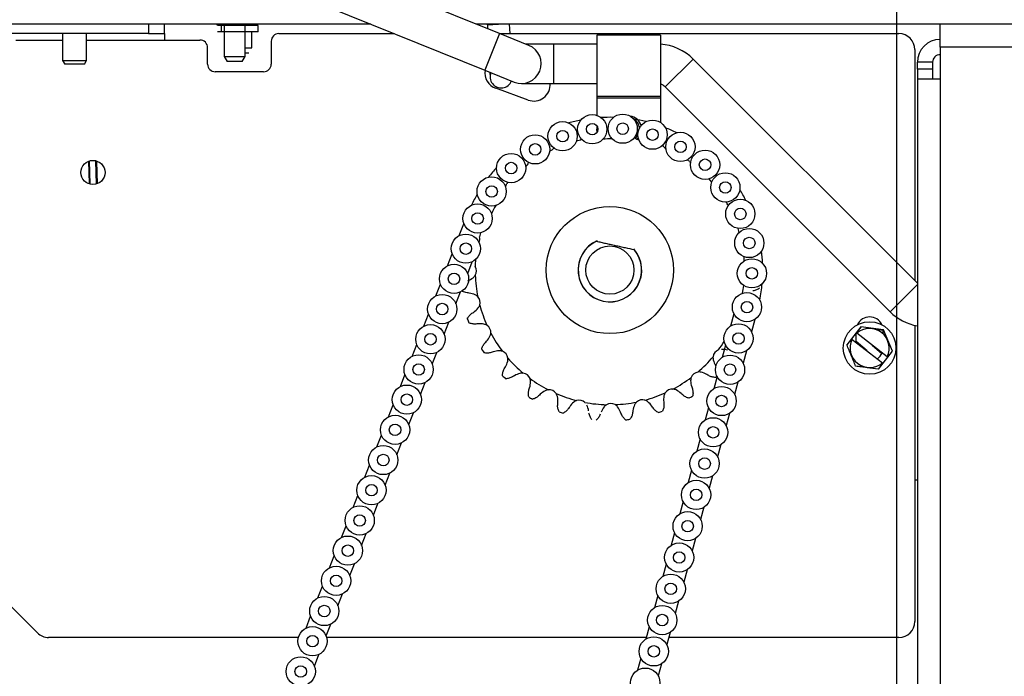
# Model space of a CAD drawing. Header units: inches. Extents: x 170 to 284, y 215 to 248.
# Tile 870 of 1056: x 235.956 to 236.219, y 225.62 to 225.795. Entities that reach past the tile are written whole.
import ezdxf

# ---------------------------------------------------------------- set-up
doc = ezdxf.new("R2010")
doc.units = ezdxf.units.IN
doc.header["$LTSCALE"] = 0.25
doc.header["$MEASUREMENT"] = 0
doc.layers.add('ANNOTATIONS', color=1, linetype='Continuous')
doc.layers.add('RH TOP OF HOOD', color=7, linetype='Continuous')
doc.styles.add('ARIAL', font='arial.ttf', dxfattribs={"height": 0.09375})
doc.dimstyles.new('STANDARD$0', dxfattribs={"dimtxt": 0.09375, "dimasz": 0.09375, "dimexe": 0.03125, "dimexo": 0.046875, "dimgap": 0.09, "dimtad": 0, "dimtih": 1, "dimtoh": 1, "dimdec": 4, "dimzin": 0, "dimdsep": 46, "dimtxsty": 'ARIAL', "dimcen": 0.09, "dimadec": 0, "dimazin": 0, "dimtfac": 1, "dimtdec": 4, "dimtofl": 0, "dimtmove": 0, "dimatfit": 1, "dimfxl": 1, "dimtolj": 1, "dimtzin": 0, "dimarcsym": 0})

# ---------------------------------------------------------------- blocks, each defined once
blk = doc.blocks.new('*D110')
at = {"layer": 'ANNOTATIONS', "color": 0, "lineweight": -2, "transparency": 16777216}
for p, q in [((235.2910738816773, 225.6576941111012), (235.2910738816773, 226.3915711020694)), ((236.4847417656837, 225.5817689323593), (236.4847417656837, 226.3915711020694)), ((235.3848238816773, 226.3603211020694), (235.577633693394, 226.3603211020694)), ((236.3909917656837, 226.3603211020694), (236.198181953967, 226.3603211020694))]:
    blk.add_line(p, q, dxfattribs=at)
at = {"layer": 'ANNOTATIONS', "color": 0, "transparency": 16777216}
for points in [[(235.3848238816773, 226.3759461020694), (235.3848238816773, 226.3446961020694), (235.2910738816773, 226.3603211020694)], [(236.3909917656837, 226.3759461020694), (236.3909917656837, 226.3446961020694), (236.4847417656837, 226.3603211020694)]]:
    blk.add_solid(points, dxfattribs=at)
at = {"layer": 'defpoints', "color": 0, "transparency": 16777216}
for p in [(236.4847417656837, 226.3603211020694), (235.2910738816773, 225.6108191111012), (236.4847417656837, 225.5348939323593)]:
    blk.add_point(p, dxfattribs=at)
at = {"layer": 'ANNOTATIONS', "color": 0, "transparency": 16777216, "insert": (235.8879078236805, 226.3603211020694), "char_height": 0.09375, "attachment_point": 5, "style": 'ARIAL'}
blk.add_mtext('\\A1;DIM "A"', dxfattribs=at)
blk = doc.blocks.new('*D111')
at = {"layer": 'ANNOTATIONS', "color": 0, "lineweight": -2, "transparency": 16777216}
for p, q in [((235.2910738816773, 225.6576941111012), (235.2910738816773, 226.0615542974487)), ((236.1899014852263, 225.2816237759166), (236.1899014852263, 226.0615542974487)), ((235.1973238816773, 226.0303042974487), (235.1035738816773, 226.0303042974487)), ((236.2836514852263, 226.0303042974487), (236.3774014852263, 226.0303042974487))]:
    blk.add_line(p, q, dxfattribs=at)
at = {"layer": 'ANNOTATIONS', "color": 0, "transparency": 16777216}
for points in [[(235.1973238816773, 226.0459292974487), (235.1973238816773, 226.0146792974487), (235.2910738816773, 226.0303042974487)], [(236.2836514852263, 226.0459292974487), (236.2836514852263, 226.0146792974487), (236.1899014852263, 226.0303042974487)]]:
    blk.add_solid(points, dxfattribs=at)
at = {"layer": 'defpoints', "color": 0, "transparency": 16777216}
for p in [(236.1899014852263, 226.0303042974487), (235.2910738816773, 225.6108191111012), (236.1899014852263, 225.2347487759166)]:
    blk.add_point(p, dxfattribs=at)
at = {"layer": 'ANNOTATIONS', "color": 0, "transparency": 16777216, "insert": (234.6019627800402, 226.0303042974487), "char_height": 0.09375, "attachment_point": 5, "style": 'ARIAL'}
blk.add_mtext('\\A1;PROJECTION', dxfattribs=at)

msp = doc.modelspace()

# ---------------------------------------------------------------- linework, layer by layer
at = {"layer": 'RH TOP OF HOOD'}
for p, q in [((236.0839277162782, 225.7917215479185), (236.0210484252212, 225.8171264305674)), ((236.0171106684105, 225.8073801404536), (236.0799899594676, 225.7819752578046)), ((236.0496437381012, 225.7942359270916), (235.9082997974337, 225.7942359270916)), ((235.9903860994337, 225.7942359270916), (235.9903860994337, 225.7916927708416)), ((235.9946246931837, 225.7916927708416), (235.9946246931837, 225.7942359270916)), ((236.0178827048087, 225.7938968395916), (236.0087951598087, 225.7938968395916)), ((236.0097000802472, 225.7938968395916), (236.0097000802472, 225.7922014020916)), ((236.0105584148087, 225.7938968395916), (236.0105584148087, 225.7855824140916)), ((236.0161194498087, 225.7855824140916), (236.0161194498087, 225.7938968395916)), ((236.0196014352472, 225.7938968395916), (236.0178827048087, 225.7938968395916)), ((236.0196014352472, 225.7922014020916), (236.0196014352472, 225.7938968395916)), ((236.4635555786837, 225.7942359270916), (236.0777044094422, 225.7942359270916)), ((236.0806839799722, 225.7942359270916), (236.0806942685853, 225.7939841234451)), ((236.0836572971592, 225.7941378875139), (236.0806942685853, 225.7939841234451)), ((236.0806942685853, 225.7939841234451), (236.0807449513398, 225.7930074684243)), ((236.0855465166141, 225.7942359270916), (236.0836572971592, 225.7941378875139)), ((236.0867551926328, 225.7916927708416), (236.0866232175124, 225.7942359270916)), ((236.2014341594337, 225.7881244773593), (236.2014341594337, 225.7942280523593)), ((236.3180802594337, 225.7942280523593), (236.2014341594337, 225.7942280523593)), ((235.9903860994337, 225.7916927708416), (235.9310457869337, 225.7916927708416)), ((235.9674298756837, 225.7916927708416), (235.9674298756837, 225.7845651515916)), ((235.9738725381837, 225.7845651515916), (235.9738725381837, 225.7916927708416)), ((235.9903860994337, 225.7916927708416), (235.9946246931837, 225.7916927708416)), ((235.9946246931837, 225.7916927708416), (235.9946246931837, 225.7899973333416)), ((236.0133389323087, 225.7921946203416), (236.0087951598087, 225.7921946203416)), ((236.0105584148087, 225.7922014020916), (236.0097000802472, 225.7922014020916)), ((236.0178827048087, 225.7921946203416), (236.0133389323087, 225.7921946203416)), ((236.0196014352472, 225.7922014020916), (236.0161194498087, 225.7922014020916)), ((236.0178720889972, 225.7878712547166), (236.0178720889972, 225.7922014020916)), ((236.0251086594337, 225.7916927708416), (236.0559382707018, 225.7916927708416)), ((236.0839277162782, 225.7917215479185), (236.0799899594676, 225.7819752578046)), ((236.0917876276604, 225.7885459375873), (236.0839277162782, 225.7917215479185)), ((236.0839989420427, 225.7916927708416), (236.1904138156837, 225.7916927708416)), ((236.1268349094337, 225.7912604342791), (236.1098805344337, 225.7912604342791)), ((236.1098805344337, 225.7912604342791), (236.1098805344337, 225.7750181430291)), ((236.1268349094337, 225.7912604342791), (236.1268349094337, 225.7750181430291)), ((235.9550158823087, 225.7899973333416), (235.9674298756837, 225.7899973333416)), ((235.9738725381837, 225.7899973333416), (235.9946246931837, 225.7899973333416)), ((235.9946246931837, 225.7899973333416), (236.0040852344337, 225.7899973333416)), ((236.0230741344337, 225.7896582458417), (236.0230741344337, 225.7835546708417)), ((236.0982959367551, 225.7889286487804), (236.0908403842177, 225.7889286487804)), ((236.1098805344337, 225.7889286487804), (236.0982959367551, 225.7889286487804)), ((236.0982959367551, 225.7889286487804), (236.0982959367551, 225.7817039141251)), ((236.2014341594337, 225.7881244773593), (236.2014341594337, 225.7796472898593)), ((236.3180802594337, 225.7881244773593), (236.2014341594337, 225.7881244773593)), ((236.0061197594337, 225.7835546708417), (236.0061197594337, 225.7879628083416)), ((236.0105584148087, 225.7855824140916), (236.0113415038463, 225.7842260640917)), ((236.0105584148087, 225.7855824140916), (236.0115435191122, 225.7855824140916)), ((236.0115435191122, 225.7855824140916), (236.0161194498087, 225.7855824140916)), ((236.0153363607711, 225.7842260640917), (236.0161194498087, 225.7855824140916)), ((236.0161194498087, 225.7878712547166), (236.0178720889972, 225.7878712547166)), ((236.0170889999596, 225.7865149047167), (236.0161194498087, 225.7865149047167)), ((236.1946524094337, 225.7874541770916), (236.1946524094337, 225.7258114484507)), ((235.9674298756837, 225.7845651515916), (235.9680171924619, 225.7835478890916)), ((235.9674298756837, 225.7845651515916), (235.9738725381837, 225.7845651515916)), ((235.9732852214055, 225.7835478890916), (235.9680171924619, 225.7835478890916)), ((235.9732852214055, 225.7835478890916), (235.9738725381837, 225.7845651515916)), ((236.0120491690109, 225.7842260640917), (236.0113415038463, 225.7842260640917)), ((236.0153363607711, 225.7842260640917), (236.0120491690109, 225.7842260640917)), ((236.135557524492, 225.7849063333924), (236.1281246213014, 225.7774734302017)), ((236.1953305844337, 225.7251332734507), (236.135557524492, 225.7849063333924)), ((236.1953305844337, 225.7821904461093), (236.195330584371, 225.7840554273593)), ((236.1993996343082, 225.7840554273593), (236.195330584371, 225.7840554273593)), ((236.1993996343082, 225.7840554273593), (236.1993996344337, 225.7821904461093)), ((236.0210396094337, 225.7815201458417), (236.0081542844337, 225.7815201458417)), ((236.0799899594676, 225.7819752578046), (236.0878498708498, 225.7787996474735)), ((236.0813458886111, 225.7814274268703), (236.0814179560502, 225.7800386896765)), ((236.0982959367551, 225.7817039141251), (236.0982959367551, 225.7784169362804)), ((236.1953305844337, 225.7821904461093), (236.1953305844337, 225.7796472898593)), ((236.1993996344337, 225.7821904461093), (236.1953305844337, 225.7821904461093)), ((236.1993996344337, 225.7821904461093), (236.1993996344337, 225.7796472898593)), ((236.0898187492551, 225.7784169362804), (236.0982959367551, 225.7784169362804)), ((236.0982959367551, 225.7784169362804), (236.1098805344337, 225.7784169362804)), ((236.1953305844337, 225.7796472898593), (236.1953305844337, 225.5199740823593)), ((236.1953305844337, 225.7796472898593), (236.2014341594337, 225.7796472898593)), ((236.2014341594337, 225.7796472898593), (236.2014341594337, 225.5199740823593)), ((236.091544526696, 225.7739869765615), (236.0829413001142, 225.7771182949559)), ((236.1098805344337, 225.7750181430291), (236.1268349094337, 225.7750181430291)), ((236.1098805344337, 225.7750181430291), (236.1098805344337, 225.7744616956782)), ((236.1268349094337, 225.7750181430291), (236.1268349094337, 225.7744616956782)), ((236.1281246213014, 225.7774734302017), (236.1880673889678, 225.7175306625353)), ((236.1098805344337, 225.7744616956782), (236.1098805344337, 225.7699051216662)), ((236.1268349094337, 225.7744616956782), (236.1098805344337, 225.7744616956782)), ((236.1268349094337, 225.7744616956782), (236.1268349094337, 225.768033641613)), ((236.1098805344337, 225.7671314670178), (236.1098805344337, 225.7662612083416)), ((236.1099306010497, 225.7653412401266), (236.1098805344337, 225.7662612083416)), ((236.1276943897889, 225.7615781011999), (236.1272497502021, 225.7617679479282)), ((235.9743702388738, 225.757665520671), (235.9745016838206, 225.7516192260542)), ((235.9747747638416, 225.7515389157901), (235.9746395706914, 225.7577576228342)), ((235.9764528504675, 225.7515753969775), (235.9763176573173, 225.7577941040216)), ((235.9767221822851, 225.7516674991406), (235.9765907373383, 225.7577137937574)), ((236.086121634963, 225.7520496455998), (236.0858619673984, 225.7517440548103)), ((236.1136301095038, 225.7455904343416), (236.1136296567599, 225.7455883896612)), ((236.0732244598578, 225.7378409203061), (236.0744583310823, 225.7410022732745)), ((236.1070475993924, 225.7343126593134), (236.1070728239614, 225.7342899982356)), ((236.0700806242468, 225.7297859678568), (236.0713144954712, 225.7329473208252)), ((236.0754505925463, 225.7276900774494), (236.0766844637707, 225.7308514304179)), ((236.1050890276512, 225.7303857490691), (236.1050558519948, 225.7303927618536)), ((236.1213314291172, 225.7315869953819), (236.1212906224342, 225.7315994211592)), ((236.1054381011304, 225.7255875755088), (236.1054790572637, 225.7255756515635)), ((236.1216645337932, 225.7269881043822), (236.1216977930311, 225.7269814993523)), ((236.0669367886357, 225.7217310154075), (236.0681706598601, 225.7248923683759)), ((236.0723067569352, 225.7196351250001), (236.0735406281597, 225.7227964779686)), ((236.1197543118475, 225.7230374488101), (236.1197288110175, 225.7230597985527)), ((236.1953305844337, 225.7247938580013), (236.1880673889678, 225.7175306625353)), ((236.1096268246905, 225.7210471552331), (236.1096118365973, 225.7210167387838)), ((236.1156450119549, 225.7204884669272), (236.1156791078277, 225.7204628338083)), ((236.0637929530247, 225.7136760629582), (236.0650268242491, 225.7168374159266)), ((236.0691629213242, 225.7115801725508), (236.0703967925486, 225.7147415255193)), ((236.1464421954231, 225.7169626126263), (236.1455555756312, 225.7136868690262)), ((236.1520064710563, 225.7154565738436), (236.1511198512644, 225.7121808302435)), ((236.1802865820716, 225.7135030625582), (236.1765511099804, 225.7086579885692)), ((236.1790543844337, 225.7118368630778), (236.1804533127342, 225.7134807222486)), ((236.1792391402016, 225.7120539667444), (236.1793886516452, 225.7119267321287)), ((236.1863502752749, 225.7126905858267), (236.1802865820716, 225.7135030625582)), ((236.1834452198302, 225.7130798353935), (236.1861752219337, 225.7125788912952)), ((236.1861731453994, 225.7127143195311), (236.1861752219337, 225.7125927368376)), ((236.1861752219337, 225.7125927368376), (236.1861752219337, 225.7116386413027)), ((236.188678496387, 225.7070330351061), (236.1863502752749, 225.7126905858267)), ((236.1946524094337, 225.7138687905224), (236.1946524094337, 225.6348648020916)), ((236.1779532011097, 225.7101550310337), (236.1860341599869, 225.703924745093)), ((236.1790543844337, 225.7093060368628), (236.1790543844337, 225.7119048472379)), ((236.1819742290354, 225.7070548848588), (236.1790543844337, 225.7095396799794)), ((236.1872764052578, 225.7055359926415), (236.1791954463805, 225.7117662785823)), ((236.0606491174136, 225.7056211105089), (236.061882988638, 225.7087824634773)), ((236.144183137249, 225.7086161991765), (236.1432965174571, 225.7053404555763)), ((236.1497474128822, 225.7071101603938), (236.1488607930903, 225.7038344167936)), ((236.1832553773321, 225.7086361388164), (236.1858725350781, 225.7064089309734)), ((236.1849430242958, 225.702187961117), (236.188678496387, 225.7070330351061)), ((236.0660190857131, 225.7035252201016), (236.0672529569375, 225.70668657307)), ((236.0575052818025, 225.6975661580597), (236.0587391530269, 225.700727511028)), ((236.1419240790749, 225.7002697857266), (236.141037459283, 225.6969940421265)), ((236.0628752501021, 225.6954702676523), (236.0641091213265, 225.6986316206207)), ((236.1474883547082, 225.6987637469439), (236.1466017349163, 225.6954880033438)), ((236.0543614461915, 225.6895112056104), (236.0555953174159, 225.6926725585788)), ((236.1396650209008, 225.6919233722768), (236.1387784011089, 225.6886476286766)), ((235.9038038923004, 225.688792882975), (235.960729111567, 225.6318676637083)), ((236.059731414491, 225.687415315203), (236.0609652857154, 225.6905766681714)), ((236.1452292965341, 225.6904173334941), (236.1443426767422, 225.6871415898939)), ((236.0512176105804, 225.6814562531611), (236.0524514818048, 225.6846176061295)), ((236.1374059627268, 225.6835769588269), (236.1365193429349, 225.6803012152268)), ((236.0565875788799, 225.6793603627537), (236.0578214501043, 225.6825217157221)), ((236.14297023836, 225.6820709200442), (236.1420836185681, 225.6787951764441)), ((236.0480737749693, 225.6734013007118), (236.0493076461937, 225.6765626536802)), ((236.0534437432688, 225.6713054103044), (236.0546776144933, 225.6744667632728)), ((236.1351469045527, 225.6752305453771), (236.1342602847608, 225.6719548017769)), ((236.1407111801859, 225.6737245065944), (236.139824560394, 225.6704487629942)), ((236.1953305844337, 225.6725634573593), (236.1946524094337, 225.6725634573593)), ((236.0449299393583, 225.6653463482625), (236.0461638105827, 225.6685077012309)), ((236.0502999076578, 225.6632504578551), (236.0515337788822, 225.6664118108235)), ((236.1328878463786, 225.6668841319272), (236.1320012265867, 225.6636083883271)), ((236.1384521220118, 225.6653780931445), (236.1375655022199, 225.6621023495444)), ((236.0417861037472, 225.6572913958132), (236.0430199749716, 225.6604527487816)), ((236.0471560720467, 225.6551955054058), (236.0483899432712, 225.6583568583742)), ((236.1306287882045, 225.6585377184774), (236.1297421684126, 225.6552619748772)), ((236.1361930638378, 225.6570316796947), (236.1353064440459, 225.6537559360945)), ((236.0386422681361, 225.6492364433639), (236.0398761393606, 225.6523977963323)), ((236.0440122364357, 225.6471405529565), (236.0452461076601, 225.6503019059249)), ((236.1283697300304, 225.6501913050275), (236.1274831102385, 225.6469155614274)), ((236.1339340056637, 225.6486852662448), (236.1330473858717, 225.6454095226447)), ((236.0354984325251, 225.6411814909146), (236.0367323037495, 225.644342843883)), ((236.0408684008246, 225.6390856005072), (236.042102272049, 225.6422469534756)), ((236.1261106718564, 225.6418448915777), (236.1252240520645, 225.6385691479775)), ((236.1316749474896, 225.640338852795), (236.1307883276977, 225.6370631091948)), ((236.032354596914, 225.6331265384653), (236.0335884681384, 225.6362878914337)), ((236.0377245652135, 225.631030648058), (236.038958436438, 225.6341920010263)), ((236.1238516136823, 225.6334984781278), (236.1229649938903, 225.6302227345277)), ((236.0303140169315, 225.6306262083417), (235.9637262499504, 225.6306262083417)), ((236.1230741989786, 225.6306262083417), (236.0378551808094, 225.6306262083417)), ((236.1294158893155, 225.6319924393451), (236.1285292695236, 225.628716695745)), ((236.1904138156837, 225.6306262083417), (236.1290461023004, 225.6306262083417)), ((236.0345807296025, 225.6229756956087), (236.0358146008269, 225.6261370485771)), ((236.1215925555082, 225.625152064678), (236.1207059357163, 225.6218763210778)), ((236.1271568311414, 225.6236460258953), (236.1262702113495, 225.6203702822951))]:
    msp.add_line(p, q, dxfattribs=at)
at = {"layer": 'RH TOP OF HOOD', "flags": 128}
for points in [[(236.1202735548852, 225.7684821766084), (236.1203460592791, 225.7680818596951), (236.1203901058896, 225.7678051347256)], [(236.1200714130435, 225.7638807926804), (236.120431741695, 225.7641871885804), (236.1208356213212, 225.7646917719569)], [(236.1205682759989, 225.7655560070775), (236.120801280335, 225.7655097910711), (236.1209061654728, 225.7654884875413)], [(236.1205189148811, 225.7635799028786), (236.1207928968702, 225.7638260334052), (236.1209164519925, 225.7639562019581)], [(236.1346654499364, 225.7575638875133), (236.1340815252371, 225.7579848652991), (236.1339931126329, 225.758047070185)], [(236.1346654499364, 225.7575638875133), (236.1347933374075, 225.757290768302), (236.1348679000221, 225.7571654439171)], [(236.1405684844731, 225.75209911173), (236.1400928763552, 225.7526394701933), (236.1397883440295, 225.7529742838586)], [(236.0788451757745, 225.7385738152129), (236.078744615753, 225.7382176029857), (236.0785595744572, 225.7375219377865)], [(236.1478547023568, 225.7386871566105), (236.1476529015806, 225.7393553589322), (236.1475247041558, 225.7397571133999)]]:
    msp.add_lwpolyline(points, dxfattribs=at)
at = {"layer": 'RH TOP OF HOOD'}
for centre, radius in [((236.1086600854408, 225.7662015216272), 0.003899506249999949), ((236.1167757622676, 225.7663413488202), 0.003899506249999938), ((236.100760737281, 225.7643349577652), 0.003899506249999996), ((236.1086600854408, 225.7662015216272), 0.001534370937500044), ((236.1167757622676, 225.7663413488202), 0.001534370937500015), ((236.1247347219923, 225.7647480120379), 0.003899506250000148), ((236.0934408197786, 225.7608274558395), 0.003899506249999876), ((236.100760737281, 225.7643349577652), 0.001534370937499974), ((236.1247347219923, 225.7647480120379), 0.001534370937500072), ((236.132171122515, 225.7614947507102), 0.003899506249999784), ((236.0934408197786, 225.7608274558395), 0.001534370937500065), ((236.132171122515, 225.7614947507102), 0.001534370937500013), ((236.0870368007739, 225.7558402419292), 0.003899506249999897), ((236.1387431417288, 225.7567311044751), 0.003899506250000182), ((235.9755462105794, 225.7546665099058), 0.003221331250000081), ((236.0870368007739, 225.7558402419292), 0.001534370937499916), ((236.1387431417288, 225.7567311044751), 0.001534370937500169), ((236.1441486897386, 225.7506760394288), 0.00389950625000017), ((236.0818430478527, 225.7496025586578), 0.003899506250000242), ((236.1441486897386, 225.7506760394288), 0.001534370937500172), ((236.0818430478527, 225.7496025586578), 0.001534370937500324), ((236.0780982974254, 225.7424011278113), 0.003899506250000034), ((236.1481392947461, 225.7436078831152), 0.003899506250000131), ((236.0780982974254, 225.7424011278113), 0.001534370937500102), ((236.1133663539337, 225.7286360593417), 0.01695437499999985), ((236.1481392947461, 225.7436078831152), 0.001534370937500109), ((236.0749544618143, 225.734346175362), 0.003899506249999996), ((236.1505315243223, 225.735851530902), 0.003899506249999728), ((236.0749544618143, 225.734346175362), 0.001534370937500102), ((236.1505315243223, 225.735851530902), 0.001534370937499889), ((236.1133663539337, 225.7286360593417), 0.006425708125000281), ((236.151215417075, 225.7277635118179), 0.003899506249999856), ((236.0718106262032, 225.7262912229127), 0.003899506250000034), ((236.0718106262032, 225.7262912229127), 0.001534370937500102), ((236.151215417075, 225.7277635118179), 0.00153437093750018), ((236.1499105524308, 225.7187449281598), 0.003899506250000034), ((236.0686667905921, 225.7182362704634), 0.003899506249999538), ((236.1499105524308, 225.7187449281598), 0.001534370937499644), ((236.0686667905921, 225.7182362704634), 0.001534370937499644), ((236.1826148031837, 225.7078455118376), 0.007019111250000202), ((236.0655229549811, 225.7101813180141), 0.003899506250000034), ((236.1476514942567, 225.71039851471), 0.003899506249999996), ((236.0655229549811, 225.7101813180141), 0.001534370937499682), ((236.1476514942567, 225.71039851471), 0.001534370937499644), ((236.06237911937, 225.7021263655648), 0.003899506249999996), ((236.1453924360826, 225.7020521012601), 0.003899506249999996), ((236.06237911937, 225.7021263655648), 0.001534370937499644), ((236.1453924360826, 225.7020521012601), 0.001534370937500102), ((236.059235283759, 225.6940714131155), 0.003899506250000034), ((236.1431333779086, 225.6937056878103), 0.003899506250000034), ((236.059235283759, 225.6940714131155), 0.001534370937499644), ((236.1431333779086, 225.6937056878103), 0.00153437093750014), ((236.0560914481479, 225.6860164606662), 0.003899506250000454), ((236.1408743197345, 225.6853592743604), 0.003899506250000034), ((236.0560914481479, 225.6860164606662), 0.001534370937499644), ((236.1408743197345, 225.6853592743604), 0.001534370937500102), ((236.0529476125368, 225.677961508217), 0.003899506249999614), ((236.1386152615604, 225.6770128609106), 0.003899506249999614), ((236.0529476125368, 225.677961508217), 0.00153437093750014), ((236.1386152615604, 225.6770128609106), 0.001534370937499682), ((236.0498037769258, 225.6699065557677), 0.003899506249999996), ((236.0498037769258, 225.6699065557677), 0.001534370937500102), ((236.1363562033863, 225.6686664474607), 0.003899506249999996), ((236.1363562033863, 225.6686664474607), 0.001534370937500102), ((236.0466599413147, 225.6618516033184), 0.003899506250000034), ((236.0466599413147, 225.6618516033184), 0.001534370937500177), ((236.1340971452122, 225.6603200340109), 0.003899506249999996), ((236.1340971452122, 225.6603200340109), 0.001534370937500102), ((236.0435161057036, 225.6537966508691), 0.003899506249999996), ((236.0435161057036, 225.6537966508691), 0.001534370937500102), ((236.1318380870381, 225.651973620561), 0.003899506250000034), ((236.1318380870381, 225.651973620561), 0.00153437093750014), ((236.0403722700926, 225.6457416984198), 0.003899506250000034), ((236.0403722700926, 225.6457416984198), 0.00153437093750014), ((236.1295790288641, 225.6436272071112), 0.003899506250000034), ((236.1295790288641, 225.6436272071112), 0.00153437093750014), ((236.0372284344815, 225.6376867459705), 0.003899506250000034), ((236.0372284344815, 225.6376867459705), 0.00153437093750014), ((236.12731997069, 225.6352807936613), 0.003899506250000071), ((236.12731997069, 225.6352807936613), 0.001534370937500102), ((236.0340845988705, 225.6296317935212), 0.003899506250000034), ((236.0340845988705, 225.6296317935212), 0.00153437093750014), ((236.1250609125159, 225.6269343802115), 0.003899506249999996), ((236.1250609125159, 225.6269343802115), 0.001534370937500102), ((236.0309407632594, 225.6215768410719), 0.003899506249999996), ((236.0309407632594, 225.6215768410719), 0.001534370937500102), ((236.1228018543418, 225.6185879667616), 0.003899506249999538)]:
    msp.add_circle(centre, radius, dxfattribs=at)
for centre, radius, start, end in [((236.0084560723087, 225.7938968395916), 0.0003390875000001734, 0, 90), ((236.0182217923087, 225.7938968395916), 0.0003390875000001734, 90, 180), ((236.0251086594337, 225.7896582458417), 0.002034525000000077, 90, 179.9999999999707), ((236.1904138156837, 225.7874541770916), 0.004238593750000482, 0, 90), ((236.0040852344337, 225.7879628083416), 0.002034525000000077, 2.605510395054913e-11, 90), ((236.0898187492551, 225.7836727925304), 0.00525585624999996, 248.0000000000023, 68.00000000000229), ((236.1258467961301, 225.7751956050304), 0.01373304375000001, 44.99999999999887, 85.87391648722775), ((236.2014341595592, 225.7840554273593), 0.006103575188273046, 90.00000117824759, 180), ((236.2014341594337, 225.7840554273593), 0.002034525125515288, 90, 180), ((236.0081542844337, 225.7835546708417), 0.002034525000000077, 179.9999999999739, 270.0000000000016), ((236.0210396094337, 225.7835546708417), 0.002034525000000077, 270.0000000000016, 2.931199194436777e-11), ((236.0844489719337, 225.7812605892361), 0.00440813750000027, 171.2152771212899, 250.0000000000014), ((236.0843809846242, 225.7801924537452), 0.002967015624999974, 157.8439644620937, 338.1560355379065), ((236.0930521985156, 225.7781292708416), 0.004408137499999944, 249.9999999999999, 3.741656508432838), ((236.1258467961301, 225.7751956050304), 0.003221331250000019, 44.99999999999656, 72.13708256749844), ((236.1133663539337, 225.7286360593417), 0.04074136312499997, 100.9734642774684, 105.6160540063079), ((236.1133663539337, 225.7286360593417), 0.04074136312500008, 88.66577196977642, 93.30836169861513), ((236.1183577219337, 225.7662612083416), 0.003443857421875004, 15.31616988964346, 82.70010582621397), ((236.1133663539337, 225.7286360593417), 0.04074136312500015, 76.35807966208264, 81.0006693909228), ((236.1183577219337, 225.7662612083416), 0.002933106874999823, 5.651473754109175, 60.95808653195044), ((236.1133663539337, 225.7286360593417), 0.04074136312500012, 64.0503873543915, 68.69297708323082), ((236.1047031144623, 225.7654880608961), 0.002265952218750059, 264.8765839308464, 299.762528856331), ((236.1133663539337, 225.7286360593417), 0.0349768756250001, 88.96967847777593, 93.00445519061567), ((236.1215505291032, 225.7655974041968), 0.002265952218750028, 226.9899275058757, 258.0920296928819), ((236.0967199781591, 225.7626363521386), 0.00226595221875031, 285.4126622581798, 320.1994586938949), ((236.1295700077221, 225.7628495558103), 0.002265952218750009, 214.1327846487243, 236.1357342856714), ((236.0895715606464, 225.7580797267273), 0.00226595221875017, 306.3381104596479, 339.4680713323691), ((236.1133663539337, 225.7286360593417), 0.04074136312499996, 137.8965412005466, 142.5391309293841), ((236.0836163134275, 225.7520466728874), 0.002265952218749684, 328.0333547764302, 352.3252141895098), ((236.1133663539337, 225.7286360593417), 0.04074136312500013, 150.2042335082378, 154.8468232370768), ((236.1133663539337, 225.7286360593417), 0.04074136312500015, 27.12731043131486, 31.76990016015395), ((236.1133663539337, 225.7286360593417), 0.03592312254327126, 28.55564109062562, 30.34156950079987), ((236.1133663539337, 225.7286360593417), 0.0349768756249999, 150.5081400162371, 154.5429167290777), ((236.0764050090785, 225.7368202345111), 0.002265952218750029, 337.7846167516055, 18.039499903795), ((236.1133663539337, 225.7286360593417), 0.00849414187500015, 113.5764453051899, 41.45298210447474), ((236.1133663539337, 225.7286360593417), 0.00846023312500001, 114.8035836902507, 40.22584371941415), ((236.1133663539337, 225.7286360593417), 0.04074136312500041, 2.511925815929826, 7.154515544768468), ((236.1133663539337, 225.7286360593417), 0.03592312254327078, 175.5258860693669, 178.5359046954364), ((236.1133663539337, 225.7286360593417), 0.0359231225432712, 3.940256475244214, 5.726184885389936), ((236.0755105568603, 225.7283903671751), 0.00226595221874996, 329.8470703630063, 30.89664276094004), ((236.1133663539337, 225.7286360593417), 0.03592312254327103, 182.207808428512, 191.3930475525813), ((236.1133663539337, 225.7286360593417), 0.03592312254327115, 350.1159523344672, 353.4184925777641), ((236.1133663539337, 225.7286360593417), 0.04074136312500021, 348.6876216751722, 354.8468232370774), ((236.0765143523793, 225.7199728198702), 0.002265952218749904, 342.7042132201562, 43.75378561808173), ((236.1133663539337, 225.7286360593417), 0.03592312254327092, 195.0649512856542, 204.2501904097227), ((236.1977781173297, 225.7272413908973), 0.01373304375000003, 225.0000000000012, 259.7337765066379), ((236.1133663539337, 225.7286360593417), 0.04016171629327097, 198.8419458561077, 200.4731958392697), ((236.1826148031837, 225.7125927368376), 0.003560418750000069, 24.56859210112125, 155.4314078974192), ((236.0793660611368, 225.711989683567), 0.002265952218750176, 355.5613560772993, 56.61092847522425), ((236.1826148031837, 225.7078455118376), 0.00520234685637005, 333.6445909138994, 131.0921486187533), ((236.1133663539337, 225.7286360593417), 0.03592312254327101, 207.922094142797, 217.1073332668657), ((236.1133663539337, 225.7286360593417), 0.03592312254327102, 323.6363798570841, 328.0085588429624), ((236.1826148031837, 225.7078455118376), 0.005202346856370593, 153.6445909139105, 311.0921486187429), ((236.1133663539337, 225.7286360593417), 0.04016171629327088, 211.6990887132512, 213.3303386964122), ((236.083922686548, 225.7048412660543), 0.00226595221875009, 8.4184989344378, 69.4680713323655), ((236.1431163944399, 225.7052254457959), 0.002265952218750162, 111.2756417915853, 172.3252141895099), ((236.1133663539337, 225.7286360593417), 0.0359231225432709, 220.7792369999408, 229.9644761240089), ((236.1133663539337, 225.7286360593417), 0.03592312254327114, 310.7792369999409, 319.9644761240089), ((236.1826148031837, 225.7078455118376), 0.003560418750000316, 305.7668201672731, 338.969919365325), ((236.1133663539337, 225.7286360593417), 0.04016171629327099, 224.5562315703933, 226.1874815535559), ((236.089955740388, 225.6988860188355), 0.002265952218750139, 21.27564179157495, 82.32521418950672), ((236.1133663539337, 225.7286360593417), 0.03592312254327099, 233.636379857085, 242.8216189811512), ((236.1133663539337, 225.7286360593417), 0.03592312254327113, 297.9220941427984, 307.1073332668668), ((236.137161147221, 225.6991923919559), 0.0022659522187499, 98.41849893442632, 159.4680713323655), ((236.1133663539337, 225.7286360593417), 0.04016171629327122, 314.5562315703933, 315.2360775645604), ((236.0971627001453, 225.6944225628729), 0.002265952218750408, 34.13278464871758, 95.18235704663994), ((236.1300127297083, 225.6946357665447), 0.002265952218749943, 85.56135607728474, 146.6109284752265), ((236.1133663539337, 225.7286360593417), 0.04016171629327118, 237.4133744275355, 239.044624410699), ((236.1133663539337, 225.7286360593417), 0.03592312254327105, 246.4935227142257, 255.6787618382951), ((236.1051821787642, 225.6916747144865), 0.002265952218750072, 46.98992750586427, 108.039499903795), ((236.1220295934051, 225.6917840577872), 0.002265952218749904, 72.70421322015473, 133.7537856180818), ((236.1133663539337, 225.7286360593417), 0.03592312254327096, 285.0649512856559, 294.2501904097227), ((236.1133663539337, 225.7286360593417), 0.04016171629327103, 301.6990887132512, 303.3303386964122), ((236.1133663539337, 225.7286360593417), 0.03592312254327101, 259.3506655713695, 268.535904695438), ((236.1136120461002, 225.6907802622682), 0.00226595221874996, 59.8470703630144, 120.8966427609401), ((236.1133663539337, 225.7286360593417), 0.03592312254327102, 272.2078084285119, 281.3930475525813), ((236.1133663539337, 225.7286360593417), 0.04016171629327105, 288.8419458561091, 290.4731958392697), ((236.1133663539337, 225.7286360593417), 0.04016171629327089, 250.27051728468, 251.9017672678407), ((236.1133663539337, 225.7286360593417), 0.04016171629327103, 275.9848029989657, 277.6160529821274), ((236.1904138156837, 225.6348648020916), 0.004238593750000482, 270.0000000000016, 0), ((235.9637262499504, 225.6348648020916), 0.004238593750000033, 225.0000000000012, 270.0000000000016)]:
    msp.add_arc(centre, radius, start, end, dxfattribs=at)
for points, knots in [([(236.1098172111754, 225.7363158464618), (236.1101965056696, 225.7362318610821), (236.1105837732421, 225.7361461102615), (236.1113821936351, 225.7359693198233), (236.111791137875, 225.7358787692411), (236.1126221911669, 225.7356947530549), (236.1130459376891, 225.7356009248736), (236.1136981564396, 225.7354565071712), (236.1139183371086, 225.7354077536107), (236.1143649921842, 225.7353088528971), (236.114591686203, 225.7352586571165), (236.1152632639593, 225.7351099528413), (236.11570564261, 225.7350119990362), (236.1165810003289, 225.734818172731), (236.1170165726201, 225.7347217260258), (236.118273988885, 225.7344433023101), (236.1190615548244, 225.734268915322), (236.1198257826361, 225.7340996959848)], [0, 0, 0, 0, 0.1249999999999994, 0.1249999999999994, 0.2499999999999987, 0.2499999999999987, 0.3749999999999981, 0.3749999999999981, 0.4374999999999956, 0.4374999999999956, 0.4999999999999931, 0.4999999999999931, 0.624999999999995, 0.624999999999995, 0.7499999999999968, 0.7499999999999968, 1, 1, 1, 1]), ([(236.0768904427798, 225.7265930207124), (236.0770081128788, 225.7266833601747), (236.0771151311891, 225.7267837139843), (236.0773086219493, 225.7270036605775), (236.077395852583, 225.7271246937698), (236.0774698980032, 225.7272521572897)], [0, 0, 0, 0, 0.5, 0.5, 1, 1, 1, 1]), ([(236.0752925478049, 225.7225683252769), (236.0748734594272, 225.7226563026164), (236.0743759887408, 225.7227607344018), (236.0739708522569, 225.7230399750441), (236.0739070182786, 225.7230839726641)], [0, 0, 0, 0, 0.8424383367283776, 1, 1, 1, 1]), ([(236.1532395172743, 225.7238304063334), (236.1529931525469, 225.7236284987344), (236.1527262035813, 225.7234637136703), (236.1521488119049, 225.7232049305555), (236.151837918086, 225.723112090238), (236.1515157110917, 225.7230630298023)], [0, 0, 0, 0, 0.5, 0.5, 1, 1, 1, 1]), ([(236.0782595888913, 225.7185275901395), (236.0783542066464, 225.7186418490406), (236.0784362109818, 225.7187635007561), (236.0785759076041, 225.7190209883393), (236.0786340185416, 225.7191583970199), (236.0786778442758, 225.7192991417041)], [0, 0, 0, 0, 0.5, 0.5, 1, 1, 1, 1]), ([(236.0753567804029, 225.7156654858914), (236.0754911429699, 225.7159542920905), (236.0756601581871, 225.7162185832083), (236.0760680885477, 225.7167022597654), (236.0763079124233, 225.7169207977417), (236.0765769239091, 225.7171047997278)], [0, 0, 0, 0, 0.5, 0.5, 1, 1, 1, 1]), ([(236.0775973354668, 225.7142482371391), (236.0772724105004, 225.7142201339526), (236.0769552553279, 225.7142366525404), (236.0763330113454, 225.7143512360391), (236.0760284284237, 225.7144503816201), (236.0757414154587, 225.7145887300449)], [0, 0, 0, 0, 0.5, 0.5, 1, 1, 1, 1]), ([(236.0813891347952, 225.7109690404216), (236.0814559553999, 225.711101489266), (236.0815088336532, 225.711238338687), (236.0815877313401, 225.7115204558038), (236.0816138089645, 225.7116673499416), (236.0816252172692, 225.7118143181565)], [0, 0, 0, 0, 0.5, 0.5, 1, 1, 1, 1]), ([(236.0791959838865, 225.7075327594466), (236.0792627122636, 225.7078442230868), (236.0793686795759, 225.7081394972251), (236.0796587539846, 225.7087018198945), (236.0798439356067, 225.7089682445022), (236.0800652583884, 225.7092074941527)], [0, 0, 0, 0, 0.5, 0.5, 1, 1, 1, 1]), ([(236.1788793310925, 225.7030004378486), (236.1784986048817, 225.7039255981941), (236.1781125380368, 225.7048637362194), (236.1775194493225, 225.7063049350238), (236.1773220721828, 225.7067845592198), (236.1769337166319, 225.7077282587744), (236.1767416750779, 225.7081949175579), (236.1765511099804, 225.7086579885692)], [0, 0, 0, 0, 0.5000000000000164, 0.5000000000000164, 0.7500000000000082, 0.7500000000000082, 1, 1, 1, 1]), ([(236.0816957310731, 225.7066496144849), (236.0813852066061, 225.7065499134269), (236.0810723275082, 225.7064954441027), (236.0804401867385, 225.7064686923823), (236.0801211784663, 225.7064975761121), (236.079810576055, 225.7065685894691)], [0, 0, 0, 0, 0.5, 0.5, 1, 1, 1, 1]), ([(236.0861221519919, 225.7042963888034), (236.0861578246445, 225.7044403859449), (236.086178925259, 225.7045855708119), (236.0861930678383, 225.7048781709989), (236.0861858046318, 225.7050271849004), (236.0861642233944, 225.7051730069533)], [0, 0, 0, 0, 0.5, 0.5, 1, 1, 1, 1]), ([(236.0847486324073, 225.7004582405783), (236.084744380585, 225.7007767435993), (236.0847819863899, 225.7010881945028), (236.0849396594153, 225.7017009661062), (236.0850609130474, 225.7020019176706), (236.0852234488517, 225.7022844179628)], [0, 0, 0, 0, 0.5, 0.5, 1, 1, 1, 1]), ([(236.1849430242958, 225.702187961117), (236.1839514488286, 225.7023208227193), (236.1829459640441, 225.7024555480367), (236.1814013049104, 225.7026625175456), (236.1808872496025, 225.7027313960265), (236.1798758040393, 225.702866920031), (236.1793756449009, 225.7029339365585), (236.1788793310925, 225.7030004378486)], [0, 0, 0, 0, 0.5000000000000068, 0.5000000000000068, 0.7500000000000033, 0.7500000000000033, 1, 1, 1, 1]), ([(236.0873822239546, 225.7001534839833), (236.0871016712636, 225.6999871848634), (236.0868087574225, 225.6998644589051), (236.0861984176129, 225.6996977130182), (236.0858809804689, 225.6996548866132), (236.0855623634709, 225.6996550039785)], [0, 0, 0, 0, 0.5, 0.5, 1, 1, 1, 1]), ([(236.0922213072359, 225.6988442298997), (236.0922240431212, 225.6989925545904), (236.0922123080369, 225.6991387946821), (236.0921609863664, 225.699427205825), (236.0921207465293, 225.6995708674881), (236.092067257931, 225.69970823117)], [0, 0, 0, 0, 0.5, 0.5, 1, 1, 1, 1]), ([(236.1377060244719, 225.7013918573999), (236.1375620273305, 225.7014275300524), (236.1374168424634, 225.701448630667), (236.1371242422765, 225.7014627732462), (236.1369752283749, 225.7014555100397), (236.1368294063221, 225.7014339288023)], [0, 0, 0, 0, 0.5, 0.5, 1, 1, 1, 1]), ([(236.1415441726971, 225.7000183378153), (236.1412256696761, 225.700014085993), (236.1409142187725, 225.7000516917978), (236.1403014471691, 225.7002093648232), (236.1400004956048, 225.7003306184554), (236.1397179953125, 225.7004931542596)], [0, 0, 0, 0, 0.5, 0.5, 1, 1, 1, 1]), ([(236.0917362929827, 225.6947966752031), (236.0916612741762, 225.6951062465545), (236.0916286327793, 225.6954182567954), (236.091645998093, 225.6960507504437), (236.0916972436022, 225.6963711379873), (236.0917928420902, 225.6966827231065)], [0, 0, 0, 0, 0.5, 0.5, 1, 1, 1, 1]), ([(236.1310333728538, 225.6966588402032), (236.1309009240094, 225.6967256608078), (236.1307640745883, 225.6967785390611), (236.1304819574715, 225.696857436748), (236.1303350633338, 225.6968835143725), (236.1301880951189, 225.6968949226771)], [0, 0, 0, 0, 0.5, 0.5, 1, 1, 1, 1]), ([(236.1353527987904, 225.696965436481), (236.1354524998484, 225.696654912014), (236.1355069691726, 225.6963420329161), (236.135533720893, 225.6957098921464), (236.1355048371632, 225.6953908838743), (236.1354338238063, 225.6950802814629)], [0, 0, 0, 0, 0.5, 0.5, 1, 1, 1, 1]), ([(236.0943716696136, 225.695085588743), (236.0941351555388, 225.6948610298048), (236.0938768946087, 225.6946762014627), (236.0933189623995, 225.6943778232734), (236.0930190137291, 225.6942654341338), (236.0927083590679, 225.6941946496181)], [0, 0, 0, 0, 0.5, 0.5, 1, 1, 1, 1]), ([(236.0993807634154, 225.694885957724), (236.0993504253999, 225.6950311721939), (236.099306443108, 225.6951711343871), (236.099192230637, 225.6954408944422), (236.09912103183, 225.695572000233), (236.0990383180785, 225.6956940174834)], [0, 0, 0, 0, 0.5, 0.5, 1, 1, 1, 1]), ([(236.1234748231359, 225.6935292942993), (236.1233605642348, 225.6936239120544), (236.1232389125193, 225.6937059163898), (236.1229814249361, 225.693845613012), (236.1228440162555, 225.6939037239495), (236.1227032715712, 225.6939475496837)], [0, 0, 0, 0, 0.5, 0.5, 1, 1, 1, 1]), ([(236.1344696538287, 225.6944656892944), (236.1341581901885, 225.6945324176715), (236.1338629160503, 225.6946383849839), (236.1333005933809, 225.6949284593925), (236.1330341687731, 225.6951136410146), (236.1327949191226, 225.6953349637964)], [0, 0, 0, 0, 0.5, 0.5, 1, 1, 1, 1]), ([(236.0998085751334, 225.6908319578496), (236.0996665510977, 225.6911170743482), (236.0995652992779, 225.6914139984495), (236.0994414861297, 225.6920344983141), (236.0994201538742, 225.6923582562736), (236.0994440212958, 225.6926833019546)], [0, 0, 0, 0, 0.5, 0.5, 1, 1, 1, 1]), ([(236.1023135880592, 225.691700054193), (236.1021329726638, 225.691428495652), (236.1019223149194, 225.6911908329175), (236.1014447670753, 225.6907757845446), (236.1011773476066, 225.6905994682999), (236.1008902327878, 225.6904613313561)], [0, 0, 0, 0, 0.5, 0.5, 1, 1, 1, 1]), ([(236.1154093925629, 225.6921601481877), (236.1153190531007, 225.6922778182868), (236.115218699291, 225.692384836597), (236.1149987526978, 225.6925783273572), (236.1148777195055, 225.6926655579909), (236.1147502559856, 225.6927396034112)], [0, 0, 0, 0, 0.5, 0.5, 1, 1, 1, 1]), ([(236.126336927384, 225.6906264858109), (236.1260481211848, 225.6907608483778), (236.125783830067, 225.690929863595), (236.12530015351, 225.6913377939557), (236.1250816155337, 225.6915776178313), (236.1248976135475, 225.6918466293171)], [0, 0, 0, 0, 0.5, 0.5, 1, 1, 1, 1]), ([(236.1277541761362, 225.6928670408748), (236.1277822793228, 225.6925421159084), (236.1277657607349, 225.6922249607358), (236.1276511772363, 225.6916027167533), (236.1275520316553, 225.6912981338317), (236.1274136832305, 225.6910111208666)], [0, 0, 0, 0, 0.5, 0.5, 1, 1, 1, 1]), ([(236.1085607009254, 225.6887628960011), (236.1083587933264, 225.6890092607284), (236.1081940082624, 225.689276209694), (236.1079352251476, 225.6898536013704), (236.1078423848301, 225.6901644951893), (236.1077933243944, 225.6904867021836)], [0, 0, 0, 0, 0.5, 0.5, 1, 1, 1, 1]), ([(236.1108097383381, 225.6901666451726), (236.1106940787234, 225.6898617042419), (236.1105415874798, 225.6895831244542), (236.1101683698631, 225.689072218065), (236.1099468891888, 225.6888408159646), (236.1096977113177, 225.688642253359)], [0, 0, 0, 0, 0.5, 0.5, 1, 1, 1, 1]), ([(236.117553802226, 225.6886932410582), (236.117302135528, 225.6888885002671), (236.117082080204, 225.6891120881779), (236.1167013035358, 225.6896174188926), (236.1165416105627, 225.6898998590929), (236.116422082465, 225.6902030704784)], [0, 0, 0, 0, 0.5, 0.5, 1, 1, 1, 1]), ([(236.1194340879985, 225.6905622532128), (236.1193891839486, 225.6902392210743), (236.119302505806, 225.6899336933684), (236.1190523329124, 225.6893525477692), (236.1188878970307, 225.6890776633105), (236.1186891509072, 225.6888286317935)], [0, 0, 0, 0, 0.5, 0.5, 1, 1, 1, 1])]:
    msp.add_open_spline(points, degree=3, knots=knots, dxfattribs=at)
for points in [[(236.0754873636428, 225.7257987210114), (236.0759862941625, 225.7259954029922), (236.0764554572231, 225.726259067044), (236.0768904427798, 225.7265930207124)], [(236.0758823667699, 225.7224863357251), (236.0756841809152, 225.7225138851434), (236.0754875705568, 225.7225412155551), (236.0752925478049, 225.7225683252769)], [(236.0774328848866, 225.7220442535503), (236.0769315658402, 225.7222665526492), (236.0764135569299, 225.722412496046), (236.0758823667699, 225.7224863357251)], [(236.0781510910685, 225.7215398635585), (236.0779485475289, 225.7217514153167), (236.0777036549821, 225.721924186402), (236.0774328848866, 225.7220442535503)], [(236.0765769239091, 225.7171047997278), (236.0767394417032, 225.7172159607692), (236.0769032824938, 225.717328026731), (236.0770684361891, 225.7174409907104)], [(236.0770684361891, 225.7174409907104), (236.0775110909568, 225.7177437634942), (236.0779098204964, 225.7181052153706), (236.0782595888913, 225.7185275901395)], [(236.0781906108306, 225.7142995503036), (236.0779912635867, 225.714282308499), (236.0777935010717, 225.7142652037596), (236.0775973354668, 225.7142482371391)], [(236.0798006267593, 225.7142135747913), (236.0792624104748, 225.7143187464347), (236.0787249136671, 225.7143457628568), (236.0781906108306, 225.7142995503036)], [(236.0806130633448, 225.7138816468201), (236.080368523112, 225.7140428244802), (236.0800913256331, 225.7141567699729), (236.0798006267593, 225.7142135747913)], [(236.0800652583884, 225.7092074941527), (236.0801989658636, 225.7093520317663), (236.0803337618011, 225.7094977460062), (236.0804696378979, 225.709644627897)], [(236.0804696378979, 225.709644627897), (236.0808338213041, 225.7100383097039), (236.0811421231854, 225.7104794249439), (236.0813891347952, 225.7109690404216)], [(236.1790399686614, 225.711886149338), (236.1790917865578, 225.711846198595), (236.1791436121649, 225.7118062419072), (236.1791954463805, 225.7117662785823)], [(236.0822627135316, 225.7068316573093), (236.0820722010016, 225.7067704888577), (236.0818832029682, 225.7067098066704), (236.0816957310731, 225.7066496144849)], [(236.0838514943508, 225.7071060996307), (236.0833033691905, 225.7070888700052), (236.08277333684, 225.7069956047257), (236.0822627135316, 225.7068316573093)], [(236.0847174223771, 225.7069632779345), (236.0844431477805, 225.7070659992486), (236.0841475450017, 225.7071154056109), (236.0838514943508, 225.7071060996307)], [(236.1447503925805, 225.7072372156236), (236.1442376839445, 225.7073945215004), (236.1437064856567, 225.7074808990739), (236.1431581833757, 225.7074910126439)], [(236.0855204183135, 225.7028005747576), (236.0857878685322, 225.7032654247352), (236.0859902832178, 225.7037640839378), (236.0861221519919, 225.7042963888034)], [(236.140870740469, 225.705528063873), (236.1408316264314, 225.7052378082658), (236.1408492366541, 225.7049386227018), (236.140924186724, 225.7046520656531)], [(236.140924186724, 225.7046520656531), (236.1410629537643, 225.7041215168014), (236.1412718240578, 225.7036255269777), (236.1415452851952, 225.7031641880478)], [(236.1872764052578, 225.7055359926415), (236.1873282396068, 225.7054960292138), (236.187380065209, 225.7054560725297), (236.1874318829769, 225.7054161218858)], [(236.0852234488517, 225.7022844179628), (236.0853216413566, 225.702455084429), (236.0854206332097, 225.7026271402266), (236.0855204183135, 225.7028005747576)], [(236.0878944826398, 225.7004571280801), (236.0877223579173, 225.7003551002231), (236.0875516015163, 225.700253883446), (236.0873822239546, 225.7001534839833)], [(236.0893823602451, 225.7010782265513), (236.0888518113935, 225.7009394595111), (236.0883558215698, 225.7007305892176), (236.0878944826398, 225.7004571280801)], [(236.0902583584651, 225.7011316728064), (236.0899681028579, 225.7011707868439), (236.0896689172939, 225.7011531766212), (236.0893823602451, 225.7010782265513)], [(236.1350391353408, 225.699987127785), (236.1349364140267, 225.6997128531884), (236.1348870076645, 225.6994172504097), (236.1348963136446, 225.6991211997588)], [(236.1348963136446, 225.6991211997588), (236.1349135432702, 225.6985730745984), (236.1350068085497, 225.6980430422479), (236.1351707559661, 225.6975324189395)], [(236.1392018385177, 225.7007901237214), (236.1387369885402, 225.7010575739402), (236.1382383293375, 225.7012599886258), (236.1377060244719, 225.7013918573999)], [(236.1397179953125, 225.7004931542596), (236.1395473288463, 225.7005913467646), (236.1393752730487, 225.7006903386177), (236.1392018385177, 225.7007901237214)], [(236.0917928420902, 225.6966827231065), (236.0918505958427, 225.6968709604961), (236.0919088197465, 225.6970607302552), (236.0919675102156, 225.6972520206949)], [(236.0919675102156, 225.6972520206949), (236.0921248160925, 225.6977647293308), (236.0922111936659, 225.6982959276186), (236.0922213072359, 225.6988442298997)], [(236.0961158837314, 225.6964322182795), (236.0956295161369, 225.6961788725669), (236.0951924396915, 225.6958648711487), (236.094803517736, 225.6954956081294)], [(236.0969580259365, 225.6966792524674), (236.0966663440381, 225.6966527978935), (236.0963785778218, 225.6965690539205), (236.0961158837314, 225.6964322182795)], [(236.1323577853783, 225.6957393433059), (236.1319641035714, 225.6961035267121), (236.1315229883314, 225.6964118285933), (236.1310333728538, 225.6966588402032)], [(236.1351707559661, 225.6975324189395), (236.1352319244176, 225.6973419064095), (236.135292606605, 225.6971529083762), (236.1353527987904, 225.696965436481)], [(236.094803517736, 225.6954956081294), (236.0946584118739, 225.6953578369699), (236.0945144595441, 225.6952211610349), (236.0943716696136, 225.695085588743)], [(236.0994876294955, 225.6932771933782), (236.0995269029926, 225.6938120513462), (236.0994929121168, 225.6943491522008), (236.0993807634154, 225.694885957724)], [(236.1044804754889, 225.6938292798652), (236.1042019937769, 225.6937385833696), (236.1039400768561, 225.6935929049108), (236.1037144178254, 225.6934010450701)], [(236.1277888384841, 225.6950703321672), (236.1276836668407, 225.6945321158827), (236.1276566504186, 225.693994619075), (236.1277028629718, 225.6934603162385)], [(236.1281207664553, 225.6958827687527), (236.1279595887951, 225.69563822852), (236.1278456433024, 225.695361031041), (236.1277888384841, 225.6950703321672)], [(236.1327949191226, 225.6953349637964), (236.1326503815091, 225.6954686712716), (236.1325046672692, 225.695603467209), (236.1323577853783, 225.6957393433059)], [(236.0994440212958, 225.6926833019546), (236.0994584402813, 225.6928796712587), (236.0994729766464, 225.6930776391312), (236.0994876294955, 225.6932771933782)], [(236.1026433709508, 225.6921958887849), (236.1025325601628, 225.6920292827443), (236.1024226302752, 225.6918640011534), (236.1023135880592, 225.691700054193)], [(236.1037144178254, 225.6934010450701), (236.1032966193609, 225.6930458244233), (236.102940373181, 225.6926424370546), (236.1026433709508, 225.6921958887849)], [(236.1077036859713, 225.6910754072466), (236.1076229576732, 225.6916055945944), (236.107470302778, 225.692121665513), (236.1072415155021, 225.6926200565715)], [(236.1117969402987, 225.6921367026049), (236.1114686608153, 225.6916974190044), (236.1112111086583, 225.69122487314), (236.1110209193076, 225.6907234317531)], [(236.1124485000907, 225.6927246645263), (236.1121971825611, 225.6925742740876), (236.1119742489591, 225.6923739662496), (236.1117969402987, 225.6921367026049)], [(236.1162036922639, 225.6907570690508), (236.1160070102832, 225.6912559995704), (236.1157433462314, 225.6917251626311), (236.1154093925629, 225.6921601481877)], [(236.1195160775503, 225.6911520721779), (236.119488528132, 225.6909538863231), (236.1194611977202, 225.6907572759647), (236.1194340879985, 225.6905622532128)], [(236.1199581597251, 225.6927025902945), (236.1197358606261, 225.6922012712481), (236.1195899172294, 225.6916832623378), (236.1195160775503, 225.6911520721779)], [(236.1204625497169, 225.6934207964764), (236.1202509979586, 225.6932182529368), (236.1200782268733, 225.69297336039), (236.1199581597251, 225.6927025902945)], [(236.124561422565, 225.692338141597), (236.1242586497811, 225.6927807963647), (236.1238971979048, 225.6931795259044), (236.1234748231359, 225.6935292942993)], [(236.1248976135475, 225.6918466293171), (236.1247864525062, 225.6920091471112), (236.1246743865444, 225.6921729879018), (236.124561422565, 225.692338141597)], [(236.1277028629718, 225.6934603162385), (236.1277201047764, 225.6932609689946), (236.1277372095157, 225.6930632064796), (236.1277541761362, 225.6928670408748)], [(236.116422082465, 225.6902030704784), (236.1163498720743, 225.6903862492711), (236.1162770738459, 225.6905709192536), (236.1162036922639, 225.6907570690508)]]:
    msp.add_open_spline(points, degree=3, dxfattribs=at)

# ---------------------------------------------------------------- dimensions: what is measured, and where the dimension line sits
at = {"layer": 'ANNOTATIONS'}
dim = msp.add_linear_dim(base=(236.4847417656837, 226.3603211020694), p1=(235.2910738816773, 225.6108191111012), p2=(236.4847417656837, 225.5348939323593), text='DIM "A"', dimstyle='STANDARD$0', dxfattribs=at)
dim.commit()
dim.dimension.update_dxf_attribs({"geometry": '*D110', "text_midpoint": (235.8879078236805, 226.3603211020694)})
dim = msp.add_linear_dim(base=(236.1899014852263, 226.0303042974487), p1=(235.2910738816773, 225.6108191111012), p2=(236.1899014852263, 225.2347487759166), text='PROJECTION', dimstyle='STANDARD$0', dxfattribs=at)
dim.commit()
dim.dimension.update_dxf_attribs({"geometry": '*D111', "text_midpoint": (234.6019627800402, 226.0303042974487), "dimtype": 160})

doc.saveas('drawing.dxf')
